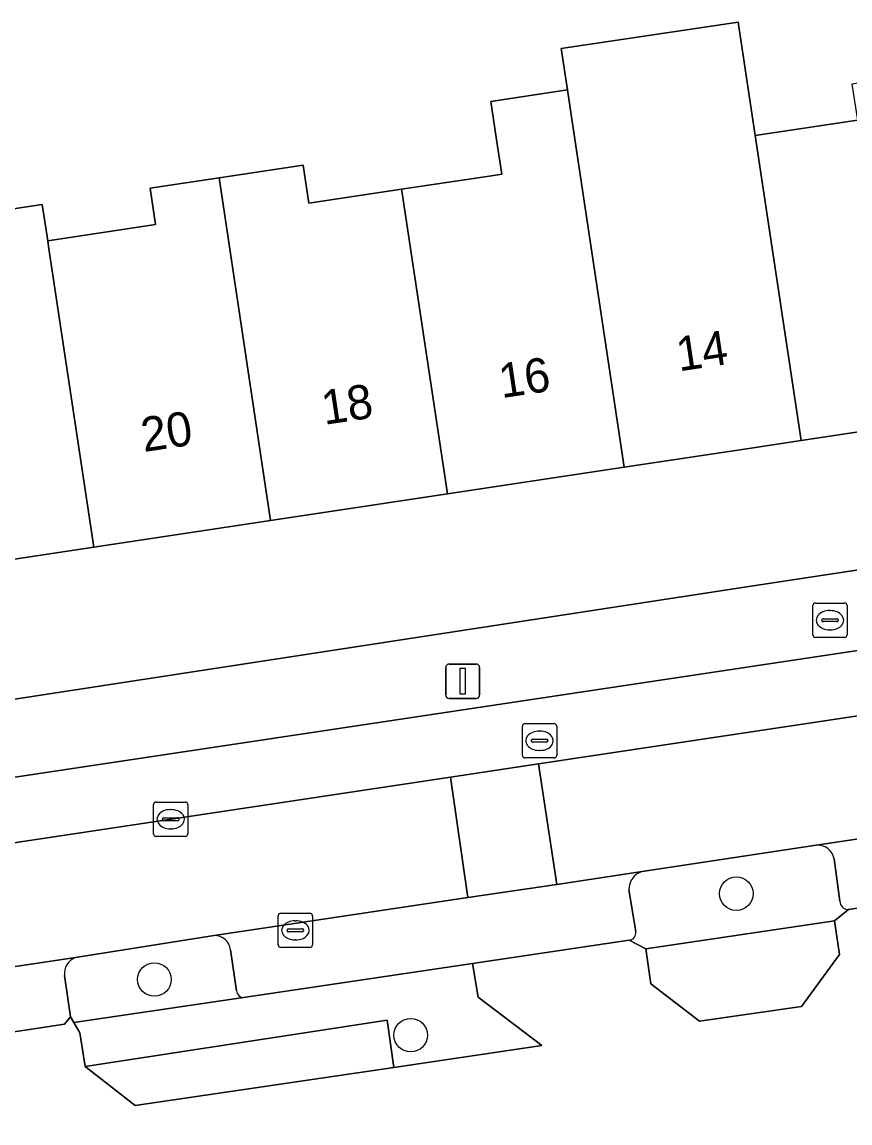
# Model space of a CAD drawing. Extents: x 159279 to 160377, y 384531 to 385888.
# Drawn here: x 159978.82 to 160002.95, y 384933.75 to 384965.82 of the extents above; entities that cross this region are included whole.
import ezdxf

# ---------------------------------------------------------------- set-up
doc = ezdxf.new("R2010")
doc.units = 0
for name, color, linetype in [('IMGEO_Boom', 7, 'Continuous'), ('IMGEO_Brandkraan', 7, 'Continuous'), ('IMGEO_Erf', 7, 'Continuous'), ('IMGEO_Groenvoorziening', 7, 'Continuous'), ('IMGEO_Haag', 7, 'Continuous'), ('IMGEO_Kolk', 7, 'Continuous'), ('IMGEO_Lichtmast', 7, 'Continuous'), ('IMGEO_Pand', 7, 'Continuous'), ('IMGEO_Pand_nummerreeks', 7, 'Continuous'), ('IMGEO_Parkeervlak_open', 7, 'Continuous'), ('IMGEO_Rijbaan_lokaal_open', 7, 'Continuous'), ('IMGEO_Rioolput', 7, 'Continuous'), ('IMGEO_Voetpad_open', 7, 'Continuous')]:
    doc.layers.add(name, color=color, linetype=linetype)

msp = doc.modelspace()

# ---------------------------------------------------------------- linework, layer by layer
at = {"layer": 'IMGEO_Boom'}
for centre in [(159999.633, 384940.428), (159982.677, 384937.926), (159990.146, 384936.304)]:
    msp.add_circle(centre, 0.489, dxfattribs=at)
at = {"layer": 'IMGEO_Brandkraan'}
for p, q in [((160001.862, 384947.968), (160001.862, 384948.82)), ((160001.937, 384948.894), (160002.789, 384948.894)), ((160002.35, 384948.674), (160002.375, 384948.674)), ((160002.863, 384948.82), (160002.863, 384947.968)), ((160002.121, 384948.388), (160002.121, 384948.4)), ((160002.559, 384948.351), (160002.161, 384948.351)), ((160002.164, 384948.437), (160002.562, 384948.437)), ((160002.605, 384948.4), (160002.605, 384948.388)), ((160002.373, 384948.114), (160002.348, 384948.114)), ((160002.789, 384947.894), (160001.937, 384947.894))]:
    msp.add_line(p, q, dxfattribs=at)
for points in [[(160001.862, 384947.968), (160001.862, 384948.82)], [(160001.937, 384948.894), (160002.789, 384948.894)], [(160002.863, 384948.82), (160002.863, 384947.968)], [(160002.789, 384947.894), (160001.937, 384947.894)]]:
    msp.add_lwpolyline(points, dxfattribs=at)
for centre, radius, start, end in [((160001.939, 384948.818), 0.0765, 91.552, 178.448), ((160001.939, 384948.818), 0.0765, 91.552, 178.448), ((160002.787, 384948.818), 0.0765, 1.552, 88.448), ((160002.787, 384948.818), 0.0765, 1.552, 88.448), ((160002.161, 384948.397), 0.0403, 85.8775, 175.7526), ((160002.158, 384948.387), 0.0366, 178.938, 274.7102), ((160002.562, 384948.394), 0.043, 264.8664, 352.4533), ((160002.566, 384948.399), 0.0386, 1.7309, 96.639), ((160001.939, 384947.97), 0.0765, 181.552, 268.448), ((160001.939, 384947.97), 0.0765, 181.552, 268.448), ((160002.787, 384947.97), 0.0765, 271.552, 358.448), ((160002.787, 384947.97), 0.0765, 271.552, 358.448)]:
    msp.add_arc(centre, radius, start, end, dxfattribs=at)
for centre, major_axis, ratio, start_param, end_param in [((160002.349, 384948.394), (-0.387, 0.002), 0.722429, 4.712389, 7.853982), ((160002.374, 384948.394), (-0.39, 0.002), 0.717154, 1.570796, 4.712389)]:
    msp.add_ellipse(centre, major_axis=major_axis, ratio=ratio, start_param=start_param, end_param=end_param, dxfattribs=at)
at = {"layer": 'IMGEO_Erf'}
msp.add_lwpolyline([(159976.374, 384960.047), (159979.41, 384960.504), (159979.569, 384959.444), (159982.712, 384959.917), (159982.552, 384960.975), (159984.562, 384961.277), (159987.01, 384961.645), (159987.176, 384960.54), (159989.88, 384960.947), (159992.504, 384961.342), (159992.799, 384961.386), (159992.638, 384962.456), (159992.48, 384963.505), (159994.713, 384963.841), (159994.532, 384965.045), (159999.683, 384965.82), (160000.181, 384962.515), (160003.16, 384962.963)], dxfattribs=at)
msp.add_lwpolyline([(160022.714, 384952.82), (160022.126, 384956.726), (160016.975, 384955.951), (160011.823, 384955.176), (160006.671, 384954.401), (160001.519, 384953.626), (160000, 384953.397), (159996.368, 384952.85), (159991.215, 384952.075), (159986.063, 384951.299), (159980.911, 384950.524), (159975.759, 384949.749), (159970.607, 384948.973), (159965.457, 384948.198), (159965.604, 384947.226), (159963.752, 384946.947), (159963.899, 384945.974), (159961.921, 384945.676), (159961.775, 384946.643), (159960.15, 384946.398), (159960.619, 384943.336), (160000, 384949.373)], close=True, dxfattribs=at)
at = {"layer": 'IMGEO_Groenvoorziening'}
for points in [[(160001.959, 384941.844), (159996.888, 384941.069)], [(160002.652, 384940.212), (160002.489, 384941.445)], [(159996.504, 384940.539), (159996.701, 384939.325)], [(159996.513, 384939.072), (159996.998, 384938.821), (160002.494, 384939.636), (160002.899, 384939.961)], [(159984.419, 384939.205), (159980.373, 384938.566)], [(159985.073, 384937.597), (159984.889, 384938.789)], [(159980.055, 384938.04), (159980.232, 384936.834)], [(159980.33, 384936.67), (159985.275, 384937.401)], [(159980.232, 384936.834), (159980.33, 384936.67)]]:
    msp.add_lwpolyline(points, dxfattribs=at)
for points in [[(160002.643, 384938.652), (160002.494, 384939.636), (159996.998, 384938.821), (159997.146, 384937.804), (159998.565, 384936.71), (160001.535, 384937.14)], [(159992.106, 384937.411), (159991.946, 384938.393), (159985.275, 384937.401), (159980.33, 384936.67), (159980.506, 384936.376), (159980.663, 384935.394), (159989.46, 384936.74), (159989.658, 384935.367), (159993.968, 384936.004)], [(159989.658, 384935.367), (159989.46, 384936.74), (159980.663, 384935.394), (159982.116, 384934.253)]]:
    msp.add_lwpolyline(points, close=True, dxfattribs=at)
for centre, radius, start, end in [((160001.992, 384941.337), 0.508, 12.2745, 93.7784), ((159997.031, 384940.561), 0.527, 105.7217, 182.4295), ((160002.903, 384940.212), 0.251, 179.9874, 269.0922), ((159996.492, 384939.284), 0.213, 275.6687, 11.1005), ((159984.437, 384938.752), 0.454, 4.718, 92.2575), ((159980.552, 384938.099), 0.5, 110.9601, 186.7287), ((159985.273, 384937.601), 0.2, 181.0683, 270.6591)]:
    msp.add_arc(centre, radius, start, end, dxfattribs=at)
at = {"layer": 'IMGEO_Haag'}
for points in [[(160002.643, 384938.652), (160002.494, 384939.636), (159996.998, 384938.821), (159997.146, 384937.804), (159998.565, 384936.71), (160001.535, 384937.14)], [(159980.663, 384935.394), (159982.116, 384934.253), (159989.658, 384935.367), (159989.46, 384936.74)]]:
    msp.add_lwpolyline(points, close=True, dxfattribs=at)
at = {"layer": 'IMGEO_Kolk'}
for p, q in [((159982.65, 384942.17), (159982.65, 384943.022)), ((159982.725, 384943.096), (159983.577, 384943.096)), ((159983.138, 384942.876), (159983.163, 384942.876)), ((159983.651, 384943.022), (159983.651, 384942.17)), ((159982.909, 384942.59), (159982.909, 384942.602)), ((159983.347, 384942.553), (159982.949, 384942.553)), ((159982.952, 384942.639), (159983.35, 384942.639)), ((159983.393, 384942.602), (159983.393, 384942.59)), ((159983.161, 384942.316), (159983.136, 384942.316)), ((159983.577, 384942.096), (159982.725, 384942.096)), ((159986.283, 384938.932), (159986.283, 384939.784)), ((159986.358, 384939.858), (159987.21, 384939.858)), ((159986.771, 384939.638), (159986.796, 384939.638)), ((159987.284, 384939.784), (159987.284, 384938.932)), ((159986.542, 384939.352), (159986.542, 384939.364)), ((159986.98, 384939.315), (159986.582, 384939.315)), ((159986.585, 384939.401), (159986.983, 384939.401)), ((159987.026, 384939.364), (159987.026, 384939.352)), ((159986.794, 384939.078), (159986.769, 384939.078)), ((159987.21, 384938.858), (159986.358, 384938.858))]:
    msp.add_line(p, q, dxfattribs=at)
for points in [[(159982.65, 384942.17), (159982.65, 384943.022)], [(159982.725, 384943.096), (159983.577, 384943.096)], [(159983.651, 384943.022), (159983.651, 384942.17)], [(159983.577, 384942.096), (159982.725, 384942.096)], [(159986.283, 384938.932), (159986.283, 384939.784)], [(159986.358, 384939.858), (159987.21, 384939.858)], [(159987.284, 384939.784), (159987.284, 384938.932)], [(159987.21, 384938.858), (159986.358, 384938.858)]]:
    msp.add_lwpolyline(points, dxfattribs=at)
for centre, radius, start, end in [((159982.727, 384943.02), 0.0765, 91.552, 178.448), ((159982.727, 384943.02), 0.0765, 91.552, 178.448), ((159983.575, 384943.02), 0.0765, 1.552, 88.448), ((159983.575, 384943.02), 0.0765, 1.552, 88.448), ((159982.949, 384942.599), 0.0403, 85.8775, 175.7526), ((159982.946, 384942.589), 0.0366, 178.938, 274.7102), ((159983.35, 384942.596), 0.043, 264.8664, 352.4533), ((159983.354, 384942.601), 0.0386, 1.7309, 96.639), ((159982.727, 384942.172), 0.0765, 181.552, 268.448), ((159982.727, 384942.172), 0.0765, 181.552, 268.448), ((159983.575, 384942.172), 0.0765, 271.552, 358.448), ((159983.575, 384942.172), 0.0765, 271.552, 358.448), ((159986.36, 384939.782), 0.0765, 91.552, 178.448), ((159986.36, 384939.782), 0.0765, 91.552, 178.448), ((159987.208, 384939.782), 0.0765, 1.552, 88.448), ((159987.208, 384939.782), 0.0765, 1.552, 88.448), ((159986.582, 384939.361), 0.0403, 85.8775, 175.7526), ((159986.579, 384939.351), 0.0366, 178.938, 274.7102), ((159986.983, 384939.358), 0.043, 264.8664, 352.4533), ((159986.987, 384939.363), 0.0386, 1.7309, 96.639), ((159986.36, 384938.934), 0.0765, 181.552, 268.448), ((159986.36, 384938.934), 0.0765, 181.552, 268.448), ((159987.208, 384938.934), 0.0765, 271.552, 358.448), ((159987.208, 384938.934), 0.0765, 271.552, 358.448)]:
    msp.add_arc(centre, radius, start, end, dxfattribs=at)
for centre, major_axis, ratio, start_param, end_param in [((159983.137, 384942.596), (-0.387, 0.002), 0.722429, 4.712389, 7.853982), ((159983.162, 384942.596), (-0.39, 0.002), 0.717154, 1.570796, 4.712389), ((159986.77, 384939.358), (-0.387, 0.002), 0.722429, 4.712389, 7.853982), ((159986.795, 384939.358), (-0.39, 0.002), 0.717154, 1.570796, 4.712389)]:
    msp.add_ellipse(centre, major_axis=major_axis, ratio=ratio, start_param=start_param, end_param=end_param, dxfattribs=at)
at = {"layer": 'IMGEO_Lichtmast'}
for p, q in [((159991.164, 384946.217), (159991.164, 384947.017)), ((159991.164, 384947.017), (159991.164, 384946.217)), ((159991.264, 384947.117), (159992.054, 384947.117)), ((159992.054, 384947.117), (159991.264, 384947.117)), ((159992.154, 384947.017), (159992.154, 384946.217)), ((159992.154, 384946.217), (159992.154, 384947.017)), ((159992.054, 384946.117), (159991.264, 384946.117)), ((159991.264, 384946.117), (159992.054, 384946.117))]:
    msp.add_line(p, q, dxfattribs=at)
msp.add_lwpolyline([(159991.584, 384946.992), (159991.734, 384946.992), (159991.734, 384946.242), (159991.584, 384946.242), (159991.584, 384946.992)], dxfattribs=at)
for centre, start, end in [((159991.264, 384947.017), 90, 180), ((159991.264, 384947.017), 90, 180), ((159992.054, 384947.017), 0, 90), ((159992.054, 384947.017), 360, 90), ((159991.264, 384946.217), 180, 270), ((159991.264, 384946.217), 180, 270), ((159992.054, 384946.217), 270, 0), ((159992.054, 384946.217), 270, 0)]:
    msp.add_arc(centre, 0.1, start, end, dxfattribs=at)
at = {"layer": 'IMGEO_Pand'}
for points in [[(160000.181, 384962.515), (159999.683, 384965.82), (159994.532, 384965.045), (159994.713, 384963.841), (159994.871, 384962.792), (159996.368, 384952.85), (160000, 384953.397), (160001.519, 384953.626)], [(160001.519, 384953.626), (160006.671, 384954.401), (160005.176, 384964.339), (160003.002, 384964.012), (160003.16, 384962.963), (160000.181, 384962.515)], [(159994.871, 384962.792), (159994.713, 384963.841), (159992.48, 384963.505), (159992.638, 384962.456), (159992.799, 384961.386), (159992.504, 384961.342), (159989.88, 384960.947), (159989.897, 384960.836), (159991.215, 384952.075), (159996.368, 384952.85)], [(159979.41, 384960.504), (159976.374, 384960.047), (159976.061, 384962.122), (159973.916, 384961.798), (159974.258, 384959.729), (159975.759, 384949.749), (159980.911, 384950.524), (159979.593, 384959.285), (159979.569, 384959.444)], [(159989.897, 384960.836), (159989.88, 384960.947), (159987.176, 384960.54), (159987.01, 384961.645), (159984.562, 384961.277), (159986.063, 384951.299), (159991.215, 384952.075)], [(159980.911, 384950.524), (159986.063, 384951.299), (159984.562, 384961.277), (159982.552, 384960.975), (159982.712, 384959.917), (159979.569, 384959.444), (159979.593, 384959.285)]]:
    msp.add_lwpolyline(points, close=True, dxfattribs=at)
at = {"layer": 'IMGEO_Parkeervlak_open'}
for points in [[(160040.921, 384953.179), (159959.209, 384940.91)], [(159958.878, 384938.949), (159991.306, 384943.822), (159993.871, 384944.207), (160041.836, 384951.414)], [(160016.106, 384943.947), (160001.959, 384941.844)], [(160002.899, 384939.961), (160007.301, 384940.637), (160011.563, 384941.291), (160015.757, 384941.934)], [(160002.489, 384941.445), (160002.652, 384940.212)], [(159996.888, 384941.069), (159994.406, 384940.698), (159991.814, 384940.311), (159984.419, 384939.205)], [(159996.701, 384939.325), (159996.504, 384940.539)], [(159985.275, 384937.401), (159991.946, 384938.393), (159996.513, 384939.072)], [(159984.889, 384938.789), (159985.073, 384937.597)], [(159980.373, 384938.566), (159964.848, 384936.246)], [(159965.782, 384934.464), (159980.06, 384936.63), (159980.232, 384936.834), (159980.055, 384938.04)]]:
    msp.add_lwpolyline(points, dxfattribs=at)
for centre, radius, start, end in [((160001.992, 384941.337), 0.508, 12.2745, 93.7784), ((159997.031, 384940.561), 0.527, 105.7217, 182.4295), ((160002.903, 384940.212), 0.251, 179.9874, 269.0922), ((159996.492, 384939.284), 0.213, 275.6687, 11.1005), ((159984.437, 384938.752), 0.454, 4.718, 92.2575), ((159980.552, 384938.099), 0.5, 110.9601, 186.7287), ((159985.273, 384937.601), 0.2, 181.0683, 270.6591)]:
    msp.add_arc(centre, radius, start, end, dxfattribs=at)
at = {"layer": 'IMGEO_Rijbaan_lokaal_open'}
for points in [[(160044.789, 384951.856), (160041.836, 384951.414), (159993.871, 384944.207), (159994.406, 384940.698), (159996.888, 384941.069), (160001.959, 384941.844), (160016.106, 384943.947), (160020.251, 384944.553), (160027.445, 384945.671), (160030.596, 384946.152), (160047.712, 384948.703)], [(159980.373, 384938.566), (159984.419, 384939.205), (159991.814, 384940.311), (159991.306, 384943.822), (159958.878, 384938.949), (159952.329, 384937.942)], [(159953.967, 384934.587), (159954.563, 384934.683), (159961.272, 384935.719), (159964.848, 384936.246), (159980.373, 384938.566)]]:
    msp.add_lwpolyline(points, dxfattribs=at)
msp.add_lwpolyline([(159993.871, 384944.207), (159991.306, 384943.822), (159991.814, 384940.311), (159994.406, 384940.698)], close=True, dxfattribs=at)
at = {"layer": 'IMGEO_Rioolput'}
for p, q in [((159993.399, 384944.455), (159993.399, 384945.307)), ((159993.474, 384945.381), (159994.326, 384945.381)), ((159993.887, 384945.161), (159993.912, 384945.161)), ((159994.4, 384945.307), (159994.4, 384944.455)), ((159993.658, 384944.875), (159993.658, 384944.887)), ((159994.096, 384944.838), (159993.698, 384944.838)), ((159993.701, 384944.924), (159994.099, 384944.924)), ((159994.142, 384944.887), (159994.142, 384944.875)), ((159993.91, 384944.601), (159993.885, 384944.601)), ((159994.326, 384944.381), (159993.474, 384944.381))]:
    msp.add_line(p, q, dxfattribs=at)
for points in [[(159993.399, 384944.455), (159993.399, 384945.307)], [(159993.474, 384945.381), (159994.326, 384945.381)], [(159994.4, 384945.307), (159994.4, 384944.455)], [(159994.326, 384944.381), (159993.474, 384944.381)]]:
    msp.add_lwpolyline(points, dxfattribs=at)
for centre, radius, start, end in [((159993.476, 384945.305), 0.0765, 91.552, 178.448), ((159993.476, 384945.305), 0.0765, 91.552, 178.448), ((159994.324, 384945.305), 0.0765, 1.552, 88.448), ((159994.324, 384945.305), 0.0765, 1.552, 88.448), ((159993.698, 384944.884), 0.0403, 85.8775, 175.7526), ((159993.695, 384944.874), 0.0366, 178.938, 274.7102), ((159994.099, 384944.881), 0.043, 264.8664, 352.4533), ((159994.103, 384944.886), 0.0386, 1.7309, 96.639), ((159993.476, 384944.457), 0.0765, 181.552, 268.448), ((159993.476, 384944.457), 0.0765, 181.552, 268.448), ((159994.324, 384944.457), 0.0765, 271.552, 358.448), ((159994.324, 384944.457), 0.0765, 271.552, 358.448)]:
    msp.add_arc(centre, radius, start, end, dxfattribs=at)
for centre, major_axis, ratio, start_param, end_param in [((159993.886, 384944.881), (-0.387, 0.002), 0.722429, 4.712389, 7.853982), ((159993.911, 384944.881), (-0.39, 0.002), 0.717154, 1.570796, 4.712389)]:
    msp.add_ellipse(centre, major_axis=major_axis, ratio=ratio, start_param=start_param, end_param=end_param, dxfattribs=at)
at = {"layer": 'IMGEO_Voetpad_open'}
for points in [[(160028.375, 384953.672), (160022.714, 384952.82), (160000, 384949.373), (159960.619, 384943.336), (159958.571, 384943.024), (159955.149, 384942.505), (159947.284, 384941.312), (159945.039, 384940.971), (159934.331, 384939.346), (159928.311, 384938.426), (159937.662, 384932.215), (159936.677, 384930.72)], [(159959.209, 384940.91), (160040.921, 384953.179)], [(160007.301, 384940.637), (160002.899, 384939.961), (160002.494, 384939.636), (160002.643, 384938.652), (160001.535, 384937.14), (159998.565, 384936.71), (159997.146, 384937.804), (159996.998, 384938.821), (159996.513, 384939.072), (159991.946, 384938.393), (159992.106, 384937.411), (159993.968, 384936.004), (159989.658, 384935.367), (159982.116, 384934.253), (159980.663, 384935.394), (159980.506, 384936.376), (159980.33, 384936.67), (159980.232, 384936.834), (159980.06, 384936.63), (159965.782, 384934.464)]]:
    msp.add_lwpolyline(points, dxfattribs=at)

# ---------------------------------------------------------------- texts
at = {"layer": 'IMGEO_Pand_nummerreeks'}
for s, rotation, p in [('14', 8.56, (159997.964, 384955.64)), ('16', 8.56, (159992.793, 384954.861)), ('18', 8.5582, (159987.626, 384954.082)), ('20', 8.5582, (159982.365, 384953.291))]:
    msp.add_text(s, height=1, rotation=rotation, dxfattribs=at).set_placement(p)

doc.saveas('drawing.dxf')
